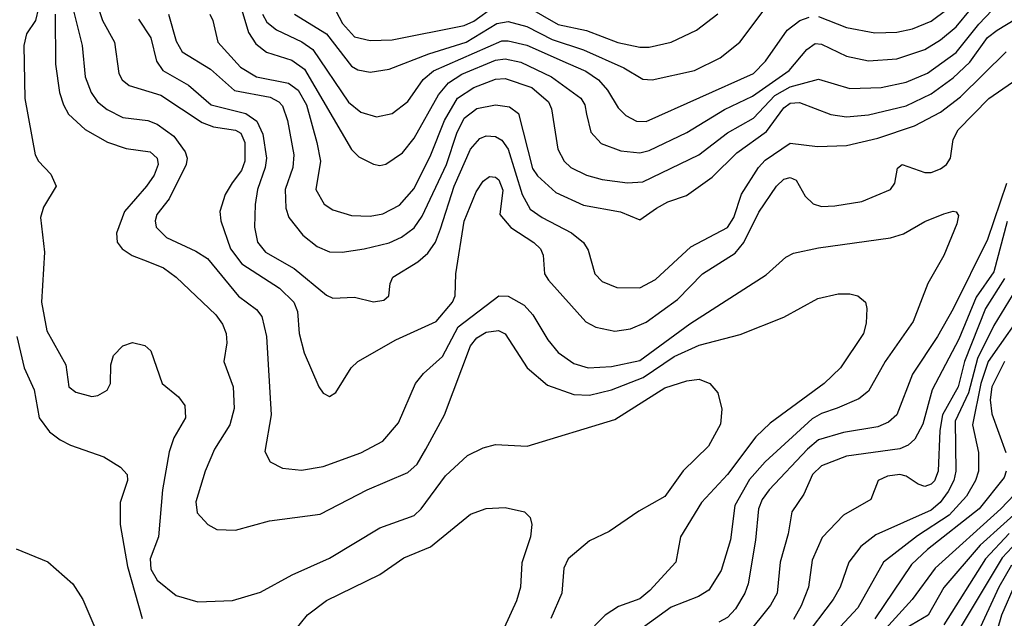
# Model space of a CAD drawing. Extents: x 1173029 to 1307123, y 522559 to 678521.
# Tile 519 of 623: x 1202696 to 1205838, y 660685 to 662597. Entities that reach past the tile are written whole.
import ezdxf

# ---------------------------------------------------------------- set-up
doc = ezdxf.new("R2010")
doc.units = 0

msp = doc.modelspace()

# ---------------------------------------------------------------- linework, layer by layer
at = {"layer": '0CON10XD'}
for points in [[(1202859, 662659), (1202895.2, 662515.2), (1202905.2, 662415), (1202923.7, 662365), (1202944.1, 662335), (1202975, 662310.5), (1203025, 662284.8), (1203105, 662275.3), (1203135, 662263.5), (1203187.5, 662225), (1203224.6, 662175), (1203230.8, 662155), (1203227.7, 662135), (1203172.7, 662025), (1203133.9, 661975), (1203128.5, 661955), (1203131.8, 661935), (1203165, 661901.8), (1203258.3, 661858.3), (1203295, 661834), (1203394.5, 661714.5), (1203451.3, 661671.3), (1203469.2, 661649.2), (1203483.5, 661585), (1203498.9, 661335), (1203478, 661218), (1203495.4, 661185.4), (1203535, 661164.4), (1203595, 661157.9), (1203665, 661169.6), (1203785, 661214), (1203855, 661251.5), (1203905, 661309.2), (1203959.5, 661435), (1203985, 661466.7), (1204045, 661521.1), (1204095, 661616.5), (1204225.3, 661714.7), (1204255, 661714.6), (1204305.6, 661685.6), (1204334, 661655), (1204381.2, 661575), (1204415, 661534.6), (1204465, 661499.4), (1204510, 661485), (1204585, 661489.4), (1204675, 661509), (1204835, 661626.2), (1205077.8, 661782.2), (1205141.5, 661838.5), (1205165, 661851.1), (1205245, 661868.8), (1205475, 661900), (1205516.3, 661913.7), (1205585, 661952.2), (1205645, 661977.1), (1205675, 661985.8), (1205685, 661983.3), (1205691.7, 661971.7), (1205687.1, 661945), (1205645, 661844.3), (1205593.8, 661755), (1205547.1, 661632.9), (1205458.4, 661505), (1205405, 661410.9), (1205373.6, 661386.4), (1205305, 661356.1), (1205255, 661339.8), (1205225, 661322.7), (1205075.1, 661184.9), (1205025, 661128.8), (1204977.9, 661045), (1204965, 660936.2), (1204935, 660837.5), (1204895.4, 660775), (1204861.9, 660755), (1204775, 660720.5), (1204655.6, 660634.4)], [(1202936.6, 662666.6), (1202960, 662595), (1202998.2, 662525), (1203012.9, 662425), (1203023.3, 662405), (1203045, 662386.6), (1203146.1, 662356.1), (1203278.6, 662268.6), (1203315, 662255.2), (1203385, 662244.7), (1203401.2, 662235), (1203414, 662205), (1203414.8, 662145), (1203403.8, 662115), (1203374.3, 662075.7), (1203351.5, 662038.5), (1203334.5, 661985), (1203337.7, 661955), (1203368.4, 661865), (1203405, 661817.8), (1203525, 661739.5), (1203571.2, 661695), (1203582.6, 661665), (1203588.4, 661595), (1203603.4, 661533.4), (1203650.6, 661425), (1203665, 661404), (1203685, 661394), (1203705, 661406.2), (1203754.3, 661485), (1203775.6, 661505), (1203896.9, 661575), (1204025, 661633.4), (1204077.1, 661695), (1204085.3, 661715), (1204088.4, 661785), (1204115, 661954), (1204152.4, 662047.6), (1204175, 662080.9), (1204195, 662096.2), (1204215, 662093.8), (1204225, 662085.4), (1204237.4, 662052.6), (1204227.9, 661975), (1204262.9, 661932.9), (1204337.1, 661885), (1204357.9, 661865), (1204366.9, 661845), (1204371.2, 661785), (1204383.8, 661765), (1204502.3, 661632.3), (1204534.7, 661614.7), (1204595, 661602), (1204645, 661609.3), (1204695, 661630.7), (1204795, 661703.4), (1204875, 661785.3), (1204979, 661851), (1205007.5, 661885), (1205055, 661982.3), (1205111, 662065), (1205135, 662087.4), (1205155, 662093.2), (1205174.5, 662084.5), (1205203, 662033), (1205228.6, 662008.6), (1205255, 662000.5), (1205297.9, 662002.1), (1205383.1, 662016.9), (1205475, 662054.6), (1205489.4, 662075), (1205497, 662123), (1205512.5, 662135), (1205585, 662108.8), (1205605, 662109.5), (1205635, 662121.2), (1205653.8, 662135), (1205666.9, 662155), (1205675.3, 662215), (1205690.7, 662245), (1205788.8, 662345), (1205895, 662418.6)], [(1202755.6, 662635), (1202746.5, 662595), (1202718.2, 662551.8), (1202708.7, 662515), (1202712.3, 662345), (1202745.4, 662165.4), (1202755.5, 662145.5), (1202795, 662103.8), (1202812, 662065), (1202771.9, 661998.1), (1202762.9, 661965), (1202775.4, 661855), (1202765.3, 661695), (1202783.1, 661603.1), (1202843.3, 661495), (1202853.3, 661425), (1202875, 661407.8), (1202926.2, 661393.8), (1202945, 661396.7), (1202975, 661414.3), (1202985.7, 661435), (1202987.1, 661495), (1202995.7, 661525), (1203025, 661555.7), (1203055.7, 661565.7), (1203095, 661556.2), (1203115, 661540), (1203151.2, 661435), (1203202.6, 661392.6), (1203223.3, 661365), (1203225.4, 661325), (1203188.4, 661261.6), (1203172.6, 661217.4), (1203151.6, 661095), (1203139.3, 660945), (1203111.9, 660875), (1203115, 660841.9), (1203135, 660806.5), (1203195, 660757.5), (1203265, 660738.1), (1203375, 660742.4), (1203465, 660769.2), (1203565.8, 660824.2), (1203685, 660876.8), (1203845, 660973.8), (1203955, 661013.9), (1203977.3, 661035), (1204055, 661140.5), (1204125, 661205.7), (1204175, 661229.2), (1204215, 661240), (1204315.5, 661234.5), (1204595, 661320), (1204755, 661421.6), (1204825, 661444), (1204865, 661448.8), (1204898.6, 661435), (1204924.4, 661405), (1204937.3, 661352.7), (1204932.9, 661305), (1204894.5, 661235), (1204813.6, 661156.4), (1204755, 661074.4), (1204672.2, 661027.8), (1204577.6, 660962.4), (1204515, 660932.9), (1204446.5, 660875), (1204432.9, 660845), (1204426.2, 660765), (1204391.3, 660685)], [(1203302.3, 662615), (1203312.5, 662595), (1203328.4, 662525), (1203400.3, 662445), (1203451.2, 662415), (1203554.1, 662394.1), (1203585, 662372), (1203611.6, 662325), (1203644.8, 662205), (1203655.7, 662145), (1203641, 662055), (1203667.9, 662007.9), (1203695, 661989.6), (1203755, 661971.6), (1203815, 661969.7), (1203855, 661976.9), (1203908.5, 662005), (1203955, 662058.2), (1204007.7, 662165), (1204052.1, 662275), (1204093.7, 662346.3), (1204145, 662380.8), (1204215, 662407.4), (1204245, 662409.8), (1204330.1, 662380.1), (1204383.8, 662335), (1204392.8, 662312.8), (1204413.9, 662183.9), (1204433.3, 662145), (1204455, 662125.3), (1204505, 662100.7), (1204555, 662086.8), (1204636.2, 662076.2), (1204685, 662078.8), (1204863.8, 662165), (1204955, 662236), (1205037.5, 662282.5), (1205106.4, 662355), (1205155, 662382.7), (1205245, 662406.7), (1205345, 662377.2), (1205445, 662380.2), (1205525, 662397.1), (1205593.3, 662426.7), (1205685, 662492.5), (1205757.1, 662582.9), (1205820.4, 662649.6)], [(1203405, 662627.3), (1203426.4, 662556.4), (1203449.8, 662519.8), (1203483.8, 662493.8), (1203565, 662467.6), (1203605, 662439.6), (1203755, 662182.5), (1203778.8, 662158.8), (1203825, 662135.5), (1203845, 662131.1), (1203865, 662135.5), (1203917.7, 662172.3), (1203955, 662219.2), (1204032.4, 662357.6), (1204064.5, 662395.5), (1204107, 662423), (1204215, 662467.8), (1204245, 662471.7), (1204295, 662461.1), (1204392.8, 662415), (1204486.9, 662346.9), (1204499.7, 662325), (1204505.2, 662295.2), (1204518.3, 662238.3), (1204551.6, 662201.6), (1204615, 662178.4), (1204675, 662172.2), (1204705, 662179.3), (1204825, 662236.7), (1204945, 662310.2), (1205035, 662352.8), (1205151.8, 662435), (1205208.4, 662501.6), (1205235, 662521.1), (1205255, 662519.3), (1205335, 662480.5), (1205405, 662465.7), (1205495, 662472.2), (1205585, 662502.4), (1205635, 662532.4), (1205685, 662574.3), (1205729.9, 662630.1)], [(1203572.8, 662615), (1203675, 662551.5), (1203755, 662448.8), (1203775, 662436.8), (1203815, 662429.7), (1203875, 662439.3), (1204001.5, 662488.5), (1204121.3, 662525), (1204218.7, 662585), (1204255, 662591.4), (1204315, 662574.9), (1204395, 662534.3), (1204495, 662501), (1204623.8, 662443.8), (1204685, 662406.8), (1204715, 662404.6), (1204849.2, 662435), (1204931.5, 662475), (1204993.9, 662525), (1205085, 662645.3)], [(1203704.8, 662625), (1203726.3, 662585), (1203765, 662542.8), (1203815, 662530.3), (1203885, 662533), (1204115, 662578.8), (1204145, 662592.8), (1204210.3, 662639.7)], [(1204315, 662638.8), (1204415, 662581.7), (1204505, 662562.8), (1204605, 662524.8), (1204675, 662509), (1204705, 662509.5), (1204775.4, 662525.4), (1204856, 662564), (1204924.4, 662615.6)], [(1205245, 662607.6), (1205335, 662572.5), (1205425, 662555.2), (1205495, 662557.6), (1205545, 662567.6), (1205605, 662592.4), (1205655, 662629.6)], [(1202809.3, 662615), (1202810, 662455), (1202823.2, 662365), (1202835.3, 662325), (1202852.2, 662295), (1202905, 662246.6), (1202976.1, 662206.1), (1203036.1, 662186.1), (1203112.5, 662175), (1203134.2, 662155), (1203138.1, 662135), (1203125, 662100.5), (1203101.1, 662065), (1203030, 661985), (1203004.4, 661915), (1203006.8, 661886.8), (1203022.5, 661865), (1203054.4, 661844.4), (1203104.5, 661824.5), (1203154.9, 661804.9), (1203195.4, 661775), (1203321.8, 661655), (1203343.5, 661625), (1203355.3, 661595), (1203357.3, 661565), (1203347.3, 661505), (1203377.3, 661425), (1203380, 661355), (1203366.6, 661303.4), (1203317.9, 661225), (1203287.5, 661155), (1203257.7, 661057.7), (1203262.1, 661022.1), (1203296.2, 660985), (1203325, 660969.2), (1203385, 660967.1), (1203493.6, 660996.4), (1203655, 661017.9), (1203805, 661096), (1203935, 661150.4), (1203965, 661177.5), (1203992.5, 661225), (1204052.1, 661335), (1204135, 661555.6), (1204155, 661581.1), (1204185, 661598.8), (1204224, 661604), (1204245, 661593.8), (1204315.2, 661485.2), (1204380.1, 661430.1), (1204465, 661400.3), (1204515, 661398.3), (1204585, 661414.8), (1204686.2, 661453.8), (1204785, 661521), (1204865, 661558.1), (1204995, 661591.8), (1205135, 661647.5), (1205243.5, 661706.5), (1205308.5, 661721.5), (1205345, 661721.8), (1205371.2, 661715), (1205395.4, 661695.4), (1205400, 661675), (1205397.9, 661627.9), (1205388.8, 661595), (1205315.2, 661484.8), (1205262.9, 661435), (1205091.1, 661308.9), (1205045, 661265.3), (1204955, 661144.7), (1204872.4, 661055), (1204804.6, 660945), (1204790, 660865), (1204706.5, 660773.5), (1204675, 660747.3), (1204607.1, 660722.9), (1204564.3, 660695.7), (1204365, 660492)], [(1203075, 662599.1), (1203115, 662538.9), (1203132.8, 662465), (1203152.7, 662435), (1203235, 662388.2), (1203306.7, 662325), (1203417.6, 662297.6), (1203453.3, 662273.3), (1203471.5, 662231.5), (1203483.4, 662155), (1203479, 662125), (1203454.4, 662055), (1203447, 662007), (1203445.7, 661935), (1203455, 661886.9), (1203480.7, 661855), (1203572.1, 661802.1), (1203675, 661717.1), (1203695, 661707.3), (1203765, 661710.5), (1203825, 661695.8), (1203858.3, 661701.7), (1203873.8, 661715), (1203878.6, 661755), (1203887.1, 661775), (1203966.3, 661823.7), (1203998.8, 661851.2), (1204023.1, 661886.9), (1204039.3, 661929.3), (1204082.6, 662065), (1204135, 662183.8), (1204165, 662217.8), (1204185, 662225.8), (1204215, 662224.2), (1204235, 662212.4), (1204255, 662184), (1204299.2, 662039.2), (1204325, 661992.2), (1204362.9, 661965), (1204456.6, 661916.6), (1204495.6, 661885.6), (1204510.6, 661860.6), (1204531.8, 661785), (1204555, 661761.2), (1204602, 661742), (1204675, 661741.2), (1204725, 661767.6), (1204837.9, 661872.1), (1204955, 661933.2), (1204974.8, 661965), (1204999.8, 662040.2), (1205053.6, 662125), (1205075, 662148.2), (1205155, 662202.5), (1205242.6, 662192.6), (1205335, 662195.7), (1205435, 662219.1), (1205552.2, 662257.8), (1205635, 662301.9), (1205698.9, 662351.1), (1205844.6, 662495)], [(1203171.4, 662615), (1203195, 662528.1), (1203214.7, 662495), (1203305, 662439.6), (1203381.3, 662371.3), (1203495, 662349.2), (1203523.3, 662335), (1203535, 662321.5), (1203551, 662275), (1203570.7, 662165), (1203568, 662125), (1203542.7, 662055), (1203545.3, 661995.3), (1203554.4, 661965.6), (1203599.2, 661909.2), (1203645, 661873.2), (1203685, 661855.3), (1203725, 661854.7), (1203795.4, 661865.4), (1203875, 661884.7), (1203915, 661902.8), (1203955, 661932.4), (1203980.8, 661969.2), (1204058.4, 662135), (1204091.4, 662235), (1204115, 662282.2), (1204155, 662313.9), (1204215, 662324.8), (1204259, 662319), (1204287.6, 662297.6), (1204332.3, 662122.3), (1204348.4, 662098.4), (1204407.3, 662045), (1204495, 662005.2), (1204613.7, 661983.7), (1204675, 661957.5), (1204727.9, 661995), (1204765, 662015.3), (1204824.2, 662035.8), (1204905.5, 662094.5), (1204985, 662171.4), (1205079.6, 662240.4), (1205134.9, 662315.1), (1205155, 662330.8), (1205185, 662332.2), (1205284.4, 662294.4), (1205335, 662287.4), (1205405, 662293.7), (1205525, 662321.5), (1205605, 662360.3), (1205675, 662411.3), (1205728.4, 662461.6), (1205785, 662540), (1205815, 662563.4), (1205875, 662599.6)], [(1203471, 662615), (1203485, 662589.5), (1203515.1, 662565.1), (1203596.7, 662526.7), (1203631.7, 662501.7), (1203745, 662334.1), (1203785, 662301.8), (1203835, 662286.5), (1203885, 662298), (1203935, 662336.1), (1203984.1, 662405.9), (1204016.1, 662433.9), (1204235, 662529.4), (1204255, 662530), (1204315, 662515.5), (1204446.9, 662456.9), (1204502.4, 662432.4), (1204542.8, 662405), (1204572, 662372), (1204606.1, 662316.1), (1204630.9, 662290.9), (1204665, 662272.8), (1204695, 662272.5), (1205038, 662425), (1205076.3, 662465), (1205145, 662563.9), (1205185.6, 662594.4), (1205215, 662605.2)], [(1205845.6, 662074.4), (1205785.2, 661895.3), (1205675, 661673.8), (1205624.8, 661585), (1205544.8, 661465), (1205494.8, 661335.2), (1205468.3, 661311.7), (1205435, 661296.7), (1205325, 661278.9), (1205245, 661254.8), (1205209.8, 661225), (1205088.4, 661095), (1205065.7, 661065), (1205053.4, 661035), (1205044, 660935), (1205020.4, 660795), (1205010, 660765), (1204980.2, 660715), (1204955, 660687.6), (1204926.9, 660673.1)], [(1205847.9, 661952.1), (1205805, 661791.8), (1205748.7, 661711.3), (1205693.5, 661576.5), (1205608.3, 661415), (1205578.5, 661305), (1205552.5, 661257.5), (1205531.7, 661238.3), (1205505, 661226.6), (1205335, 661202.8), (1205255, 661172), (1205225.7, 661145), (1205198.5, 661081.5), (1205160, 661025), (1205148.4, 660955), (1205122.6, 660865), (1205113.1, 660765), (1205092.5, 660727.5), (1205015, 660630.6)], [(1205839.3, 661770.7), (1205778.8, 661675), (1205711.1, 661505), (1205691.4, 661425), (1205641.1, 661335), (1205632.8, 661285), (1205626.7, 661155), (1205615, 661124.7), (1205605, 661113.7), (1205585, 661105.9), (1205563.2, 661113.2), (1205525, 661139.6), (1205505, 661144), (1205465, 661138.7), (1205436, 661125), (1205412, 661065), (1205325.2, 661014.8), (1205256.9, 660943.1), (1205225, 660870.8), (1205213, 660785), (1205189.8, 660725), (1205165, 660681.6)], [(1205863.9, 661716.1), (1205805, 661620), (1205752.4, 661515), (1205724.2, 661405.8), (1205681.5, 661315), (1205684, 661155), (1205677, 661125), (1205659.3, 661090.7), (1205633.8, 661055), (1205605, 661031.1), (1205428.5, 660951.5), (1205380.4, 660915), (1205341.8, 660865), (1205314.2, 660785), (1205292.6, 660745), (1205195, 660617.6)], [(1205920.3, 661695), (1205787.3, 661505), (1205763.8, 661435), (1205737, 661303), (1205755.6, 661215), (1205756, 661155), (1205746.8, 661125), (1205717.8, 661075), (1205661.9, 661015), (1205560.9, 660949.1), (1205452.6, 660865), (1205371.1, 660718.9), (1205231.2, 660568.8)], [(1202687, 661585), (1202710.3, 661485), (1202742.3, 661415), (1202757.8, 661325), (1202790.9, 661280.9), (1202825.4, 661255.4), (1202858, 661238), (1202965, 661200.4), (1203018.2, 661168.2), (1203038.8, 661145), (1203040.4, 661125), (1203017.1, 661055), (1203016.2, 660985), (1203039.8, 660850.2), (1203086.8, 660685)], [(1205839.3, 661505), (1205798, 661425), (1205793.5, 661383.5), (1205798.8, 661338.8), (1205843.4, 661215)], [(1205843.9, 661155), (1205837.4, 661135), (1205758, 661035), (1205593.4, 660905), (1205542.6, 660857.4), (1205425, 660683.1)], [(1205915, 661127.1), (1205826.8, 661035), (1205617.4, 660845), (1205544, 660745), (1205354.1, 660535.9)], [(1205912.1, 661055), (1205761.4, 660918.6), (1205645, 660783.2), (1205594.8, 660695), (1205505, 660642.4)], [(1203569.5, 660640.5), (1203614.1, 660695.9), (1203675, 660742.1), (1203845, 660825.4), (1203922.1, 660877.9), (1204006.7, 660913.3), (1204135, 661017.5), (1204185, 661036.4), (1204245, 661038.9), (1204306.7, 661025), (1204325, 661006.7), (1204330.8, 660985), (1204326.4, 660945), (1204298.1, 660861.9), (1204294.6, 660785), (1204281.1, 660741.1), (1204242.5, 660655)], [(1205853.6, 660956.4), (1205778.6, 660875), (1205645, 660664.8)], [(1205895, 660946.5), (1205831.6, 660878.4), (1205685, 660633.3)], [(1202685, 660906.7), (1202785.7, 660865.7), (1202866, 660795), (1202898, 660745), (1202935.5, 660655.5)], [(1205861.5, 660855), (1205820.8, 660785), (1205749.2, 660630.8)], [(1205872.6, 660795), (1205829.5, 660695), (1205803.3, 660606.7)]]:
    msp.add_lwpolyline(points, dxfattribs=at)

doc.saveas('drawing.dxf')
